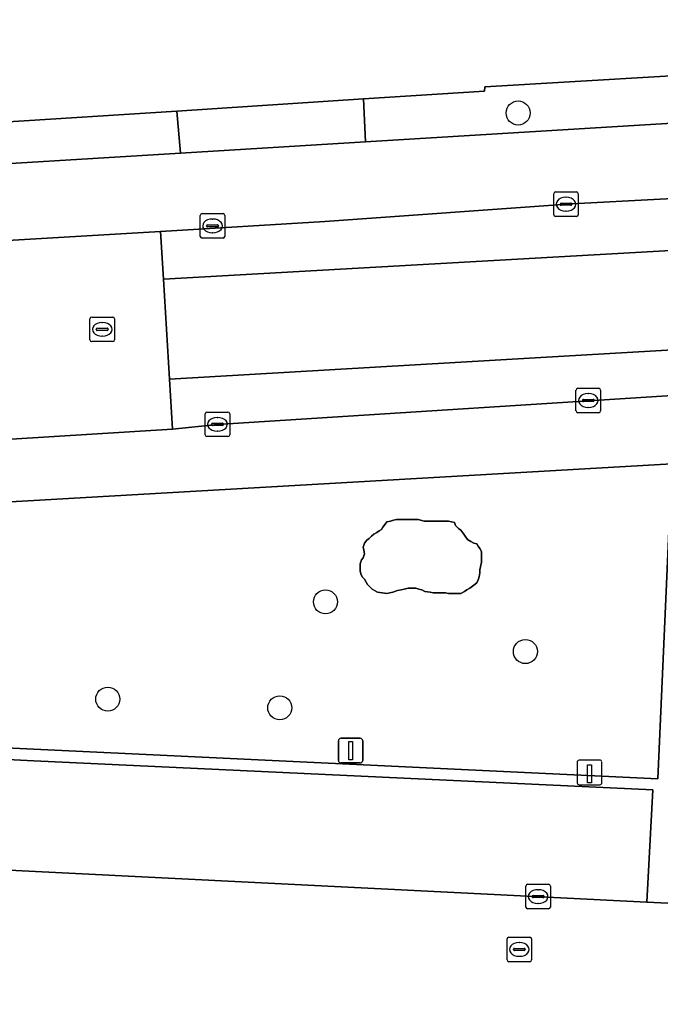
# Model space of a CAD drawing. Extents: x 162989 to 165008, y 383432 to 384338.
# Drawn here: x 164701.7 to 164727.77, y 384034.91 to 384074.65 of the extents above; entities that cross this region are included whole.
import ezdxf

# ---------------------------------------------------------------- set-up
doc = ezdxf.new("R2010")
doc.units = 0
for name, color, linetype in [('IMGEO_Boom', 7, 'Continuous'), ('IMGEO_Erf', 7, 'Continuous'), ('IMGEO_Groenvoorziening', 7, 'Continuous'), ('IMGEO_Kolk', 7, 'Continuous'), ('IMGEO_Laadpaal', 7, 'Continuous'), ('IMGEO_Lichtmast', 7, 'Continuous'), ('IMGEO_Parkeervlak_open', 7, 'Continuous'), ('IMGEO_Rijbaan_lokaal_gesloten', 7, 'Continuous'), ('IMGEO_Rijbaan_lokaal_open', 7, 'Continuous'), ('IMGEO_Rioolput', 7, 'Continuous'), ('IMGEO_Voetpad_open', 7, 'Continuous')]:
    doc.layers.add(name, color=color, linetype=linetype)

msp = doc.modelspace()

# ---------------------------------------------------------------- linework, layer by layer
at = {"layer": 'IMGEO_Boom'}
for centre in [(164721.983, 384070.849), (164714.146, 384050.983), (164722.277, 384048.963), (164705.292, 384047.029), (164712.287, 384046.677)]:
    msp.add_circle(centre, 0.489, dxfattribs=at)
at = {"layer": 'IMGEO_Erf'}
msp.add_lwpolyline([(164700.808, 384070.462), (164708.107, 384070.929), (164715.698, 384071.419), (164720.619, 384071.736), (164720.629, 384071.906), (164735.33, 384072.778), (164738.115, 384072.943), (164742.384, 384073.196), (164749.844, 384073.709), (164761.24, 384074.646), (164761.432, 384069.889), (164761.226, 384069.145)], dxfattribs=at)
at = {"layer": 'IMGEO_Groenvoorziening'}
for points in [[(164728.235, 384056.593), (164694.95, 384054.684), (164682.137, 384053.949), (164678.513, 384053.709), (164678.501, 384052.731), (164678.265, 384046.198), (164701.149, 384045.049), (164727.663, 384043.793)], [(164719.648, 384051.318), (164719.803, 384051.41), (164719.896, 384051.472), (164720.021, 384051.534), (164720.176, 384051.66), (164720.3, 384051.752), (164720.362, 384051.876), (164720.393, 384052), (164720.424, 384052.156), (164720.424, 384052.28), (164720.455, 384052.404), (164720.486, 384052.59), (164720.486, 384052.714), (164720.486, 384052.87), (164720.486, 384053.026), (164720.424, 384053.15), (164720.362, 384053.242), (164720.3, 384053.336), (164720.176, 384053.368), (164720.052, 384053.43), (164719.927, 384053.522), (164719.834, 384053.646), (164719.772, 384053.74), (164719.648, 384053.896), (164719.555, 384053.958), (164719.431, 384054.082), (164719.4, 384054.206), (164719.276, 384054.236), (164719.152, 384054.268), (164719.027, 384054.268), (164718.903, 384054.268), (164718.779, 384054.268), (164718.655, 384054.268), (164718.531, 384054.268), (164718.407, 384054.268), (164718.283, 384054.268), (164718.159, 384054.268), (164717.91, 384054.33), (164717.755, 384054.33), (164717.631, 384054.33), (164717.507, 384054.33), (164717.383, 384054.33), (164717.259, 384054.33), (164717.041, 384054.33), (164716.917, 384054.298), (164716.793, 384054.268), (164716.638, 384054.236), (164716.576, 384054.144), (164716.483, 384054.02), (164716.421, 384053.926), (164716.328, 384053.864), (164716.235, 384053.802), (164716.11, 384053.74), (164716.017, 384053.646), (164715.924, 384053.554), (164715.831, 384053.492), (164715.738, 384053.368), (164715.676, 384053.212), (164715.707, 384053.088), (164715.738, 384052.932), (164715.676, 384052.778), (164715.614, 384052.684), (164715.552, 384052.528), (164715.552, 384052.404), (164715.552, 384052.25), (164715.583, 384052.124), (164715.645, 384052), (164715.738, 384051.908), (164715.8, 384051.784), (164715.862, 384051.69), (164715.955, 384051.596), (164716.048, 384051.504), (164716.141, 384051.442), (164716.266, 384051.38), (164716.452, 384051.348), (164716.638, 384051.318), (164716.762, 384051.348), (164716.886, 384051.38), (164717.072, 384051.442), (164717.228, 384051.472), (164717.352, 384051.504), (164717.507, 384051.534), (164717.693, 384051.534), (164717.817, 384051.534), (164717.941, 384051.504), (164718.065, 384051.472), (164718.19, 384051.41), (164718.407, 384051.38), (164718.531, 384051.348), (164718.717, 384051.348), (164718.903, 384051.348), (164719.027, 384051.348), (164719.152, 384051.318), (164719.338, 384051.318), (164719.493, 384051.318)], [(164719.152, 384051.318), (164719.027, 384051.348), (164718.903, 384051.348), (164718.717, 384051.348), (164718.531, 384051.348), (164718.407, 384051.38), (164718.19, 384051.41), (164718.065, 384051.472), (164717.941, 384051.504), (164717.817, 384051.534), (164717.693, 384051.534), (164717.507, 384051.534), (164717.352, 384051.504), (164717.228, 384051.472), (164717.072, 384051.442), (164716.886, 384051.38), (164716.762, 384051.348), (164716.638, 384051.318), (164716.452, 384051.348), (164716.266, 384051.38), (164716.141, 384051.442), (164716.048, 384051.504), (164715.955, 384051.596), (164715.862, 384051.69), (164715.8, 384051.784), (164715.738, 384051.908), (164715.645, 384052), (164715.583, 384052.124), (164715.552, 384052.25), (164715.552, 384052.404), (164715.552, 384052.528), (164715.614, 384052.684), (164715.676, 384052.778), (164715.738, 384052.932), (164715.707, 384053.088), (164715.676, 384053.212), (164715.738, 384053.368), (164715.831, 384053.492), (164715.924, 384053.554), (164716.017, 384053.646), (164716.11, 384053.74), (164716.235, 384053.802), (164716.328, 384053.864), (164716.421, 384053.926), (164716.483, 384054.02), (164716.576, 384054.144), (164716.638, 384054.236), (164716.793, 384054.268), (164716.917, 384054.298), (164717.041, 384054.33), (164717.259, 384054.33), (164717.383, 384054.33), (164717.507, 384054.33), (164717.631, 384054.33), (164717.755, 384054.33), (164717.91, 384054.33), (164718.159, 384054.268), (164718.283, 384054.268), (164718.407, 384054.268), (164718.531, 384054.268), (164718.655, 384054.268), (164718.779, 384054.268), (164718.903, 384054.268), (164719.027, 384054.268), (164719.152, 384054.268), (164719.276, 384054.236), (164719.4, 384054.206), (164719.431, 384054.082), (164719.555, 384053.958), (164719.648, 384053.896), (164719.772, 384053.74), (164719.834, 384053.646), (164719.927, 384053.522), (164720.052, 384053.43), (164720.176, 384053.368), (164720.3, 384053.336), (164720.362, 384053.242), (164720.424, 384053.15), (164720.486, 384053.026), (164720.486, 384052.87), (164720.486, 384052.714), (164720.486, 384052.59), (164720.455, 384052.404), (164720.424, 384052.28), (164720.424, 384052.156), (164720.393, 384052), (164720.362, 384051.876), (164720.3, 384051.752), (164720.176, 384051.66), (164720.021, 384051.534), (164719.896, 384051.472), (164719.803, 384051.41), (164719.648, 384051.318), (164719.493, 384051.318), (164719.338, 384051.318)]]:
    msp.add_lwpolyline(points, close=True, dxfattribs=at)
at = {"layer": 'IMGEO_Kolk'}
for p, q in [((164723.428, 384066.717), (164723.428, 384067.569)), ((164723.503, 384067.643), (164724.355, 384067.643)), ((164724.429, 384067.569), (164724.429, 384066.717)), ((164723.687, 384067.137), (164723.687, 384067.149)), ((164724.125, 384067.1), (164723.727, 384067.1)), ((164723.73, 384067.186), (164724.128, 384067.186)), ((164723.916, 384067.423), (164723.941, 384067.423)), ((164724.171, 384067.149), (164724.171, 384067.137)), ((164709.052, 384065.835), (164709.052, 384066.687)), ((164709.127, 384066.761), (164709.979, 384066.761)), ((164710.053, 384066.687), (164710.053, 384065.835)), ((164723.939, 384066.863), (164723.914, 384066.863)), ((164709.354, 384066.304), (164709.752, 384066.304)), ((164709.54, 384066.541), (164709.565, 384066.541)), ((164724.355, 384066.643), (164723.503, 384066.643)), ((164709.311, 384066.255), (164709.311, 384066.267)), ((164709.749, 384066.218), (164709.351, 384066.218)), ((164709.563, 384065.981), (164709.538, 384065.981)), ((164709.795, 384066.267), (164709.795, 384066.255)), ((164709.979, 384065.761), (164709.127, 384065.761)), ((164724.336, 384058.74), (164724.336, 384059.592)), ((164724.411, 384059.666), (164725.263, 384059.666)), ((164725.337, 384059.592), (164725.337, 384058.74)), ((164724.595, 384059.16), (164724.595, 384059.172)), ((164725.033, 384059.123), (164724.635, 384059.123)), ((164724.638, 384059.209), (164725.036, 384059.209)), ((164724.824, 384059.446), (164724.849, 384059.446)), ((164725.079, 384059.172), (164725.079, 384059.16)), ((164724.847, 384058.886), (164724.822, 384058.886)), ((164709.252, 384057.771), (164709.252, 384058.623)), ((164709.327, 384058.697), (164710.179, 384058.697)), ((164709.74, 384058.477), (164709.765, 384058.477)), ((164710.253, 384058.623), (164710.253, 384057.771)), ((164725.263, 384058.666), (164724.411, 384058.666)), ((164709.511, 384058.191), (164709.511, 384058.203)), ((164709.949, 384058.154), (164709.551, 384058.154)), ((164709.554, 384058.24), (164709.952, 384058.24)), ((164709.995, 384058.203), (164709.995, 384058.191)), ((164710.179, 384057.697), (164709.327, 384057.697)), ((164709.763, 384057.917), (164709.738, 384057.917)), ((164722.295, 384038.581), (164722.295, 384039.433)), ((164722.37, 384039.507), (164723.222, 384039.507)), ((164722.783, 384039.287), (164722.808, 384039.287)), ((164723.296, 384039.433), (164723.296, 384038.581)), ((164722.554, 384039.001), (164722.554, 384039.013)), ((164722.992, 384038.964), (164722.594, 384038.964)), ((164722.597, 384039.05), (164722.995, 384039.05)), ((164723.038, 384039.013), (164723.038, 384039.001)), ((164723.222, 384038.507), (164722.37, 384038.507)), ((164722.806, 384038.727), (164722.781, 384038.727))]:
    msp.add_line(p, q, dxfattribs=at)
for points in [[(164723.428, 384066.717), (164723.428, 384067.569)], [(164723.503, 384067.643), (164724.355, 384067.643)], [(164724.429, 384067.569), (164724.429, 384066.717)], [(164709.052, 384065.835), (164709.052, 384066.687)], [(164709.127, 384066.761), (164709.979, 384066.761)], [(164710.053, 384066.687), (164710.053, 384065.835)], [(164724.355, 384066.643), (164723.503, 384066.643)], [(164709.979, 384065.761), (164709.127, 384065.761)], [(164724.336, 384058.74), (164724.336, 384059.592)], [(164724.411, 384059.666), (164725.263, 384059.666)], [(164725.337, 384059.592), (164725.337, 384058.74)], [(164709.252, 384057.771), (164709.252, 384058.623)], [(164709.327, 384058.697), (164710.179, 384058.697)], [(164710.253, 384058.623), (164710.253, 384057.771)], [(164725.263, 384058.666), (164724.411, 384058.666)], [(164710.179, 384057.697), (164709.327, 384057.697)], [(164722.295, 384038.581), (164722.295, 384039.433)], [(164722.37, 384039.507), (164723.222, 384039.507)], [(164723.296, 384039.433), (164723.296, 384038.581)], [(164723.222, 384038.507), (164722.37, 384038.507)]]:
    msp.add_lwpolyline(points, dxfattribs=at)
for centre, radius, start, end in [((164723.505, 384067.567), 0.0765, 91.552, 178.448), ((164723.505, 384067.567), 0.0765, 91.552, 178.448), ((164724.353, 384067.567), 0.0765, 1.552, 88.448), ((164724.353, 384067.567), 0.0765, 1.552, 88.448), ((164723.727, 384067.146), 0.0403, 85.8775, 175.7526), ((164723.724, 384067.136), 0.0366, 178.938, 274.7102), ((164724.128, 384067.143), 0.043, 264.8664, 352.4533), ((164724.132, 384067.148), 0.0386, 1.7309, 96.639), ((164709.129, 384066.685), 0.0765, 91.552, 178.448), ((164709.129, 384066.685), 0.0765, 91.552, 178.448), ((164709.977, 384066.685), 0.0765, 1.552, 88.448), ((164709.977, 384066.685), 0.0765, 1.552, 88.448), ((164723.505, 384066.719), 0.0765, 181.552, 268.448), ((164723.505, 384066.719), 0.0765, 181.552, 268.448), ((164724.353, 384066.719), 0.0765, 271.552, 358.448), ((164724.353, 384066.719), 0.0765, 271.552, 358.448), ((164709.351, 384066.264), 0.0403, 85.8775, 175.7526), ((164709.756, 384066.266), 0.0386, 1.7309, 96.639), ((164709.348, 384066.254), 0.0366, 178.938, 274.7102), ((164709.752, 384066.261), 0.043, 264.8664, 352.4533), ((164709.129, 384065.837), 0.0765, 181.552, 268.448), ((164709.129, 384065.837), 0.0765, 181.552, 268.448), ((164709.977, 384065.837), 0.0765, 271.552, 358.448), ((164709.977, 384065.837), 0.0765, 271.552, 358.448), ((164724.413, 384059.59), 0.0765, 91.552, 178.448), ((164724.413, 384059.59), 0.0765, 91.552, 178.448), ((164725.261, 384059.59), 0.0765, 1.552, 88.448), ((164725.261, 384059.59), 0.0765, 1.552, 88.448), ((164724.635, 384059.169), 0.0403, 85.8775, 175.7526), ((164724.632, 384059.159), 0.0366, 178.938, 274.7102), ((164725.036, 384059.166), 0.043, 264.8664, 352.4533), ((164725.04, 384059.171), 0.0386, 1.7309, 96.639), ((164724.413, 384058.742), 0.0765, 181.552, 268.448), ((164724.413, 384058.742), 0.0765, 181.552, 268.448), ((164725.261, 384058.742), 0.0765, 271.552, 358.448), ((164725.261, 384058.742), 0.0765, 271.552, 358.448), ((164709.329, 384058.621), 0.0765, 91.552, 178.448), ((164709.329, 384058.621), 0.0765, 91.552, 178.448), ((164710.177, 384058.621), 0.0765, 1.552, 88.448), ((164710.177, 384058.621), 0.0765, 1.552, 88.448), ((164709.551, 384058.2), 0.0403, 85.8775, 175.7526), ((164709.548, 384058.19), 0.0366, 178.938, 274.7102), ((164709.952, 384058.197), 0.043, 264.8664, 352.4533), ((164709.956, 384058.202), 0.0386, 1.7309, 96.639), ((164709.329, 384057.773), 0.0765, 181.552, 268.448), ((164709.329, 384057.773), 0.0765, 181.552, 268.448), ((164710.177, 384057.773), 0.0765, 271.552, 358.448), ((164710.177, 384057.773), 0.0765, 271.552, 358.448), ((164722.372, 384039.431), 0.0765, 91.552, 178.448), ((164722.372, 384039.431), 0.0765, 91.552, 178.448), ((164723.22, 384039.431), 0.0765, 1.552, 88.448), ((164723.22, 384039.431), 0.0765, 1.552, 88.448), ((164722.594, 384039.01), 0.0403, 85.8775, 175.7526), ((164722.591, 384039), 0.0366, 178.938, 274.7102), ((164722.995, 384039.007), 0.043, 264.8664, 352.4533), ((164722.999, 384039.012), 0.0386, 1.7309, 96.639), ((164722.372, 384038.583), 0.0765, 181.552, 268.448), ((164722.372, 384038.583), 0.0765, 181.552, 268.448), ((164723.22, 384038.583), 0.0765, 271.552, 358.448), ((164723.22, 384038.583), 0.0765, 271.552, 358.448)]:
    msp.add_arc(centre, radius, start, end, dxfattribs=at)
for centre, major_axis, ratio, start_param, end_param in [((164723.915, 384067.143), (-0.387, 0.002), 0.722429, 4.712389, 7.853982), ((164723.94, 384067.143), (-0.39, 0.002), 0.717154, 1.570796, 4.712389), ((164709.539, 384066.261), (-0.387, 0.002), 0.722429, 4.712389, 7.853982), ((164709.564, 384066.261), (-0.39, 0.002), 0.717154, 1.570796, 4.712389), ((164724.823, 384059.166), (-0.387, 0.002), 0.722429, 4.712389, 7.853982), ((164724.848, 384059.166), (-0.39, 0.002), 0.717154, 1.570796, 4.712389), ((164709.739, 384058.197), (-0.387, 0.002), 0.722429, 4.712389, 7.853982), ((164709.764, 384058.197), (-0.39, 0.002), 0.717154, 1.570796, 4.712389), ((164722.782, 384039.007), (-0.387, 0.002), 0.722429, 4.712389, 7.853982), ((164722.807, 384039.007), (-0.39, 0.002), 0.717154, 1.570796, 4.712389)]:
    msp.add_ellipse(centre, major_axis=major_axis, ratio=ratio, start_param=start_param, end_param=end_param, dxfattribs=at)
at = {"layer": 'IMGEO_Laadpaal'}
for p, q in [((164724.386, 384044.466), (164724.386, 384043.625)), ((164724.386, 384044.466), (164724.386, 384043.625)), ((164725.302, 384044.55), (164724.461, 384044.55)), ((164725.302, 384044.55), (164724.461, 384044.55)), ((164725.386, 384043.634), (164725.386, 384044.475)), ((164725.386, 384043.634), (164725.386, 384044.475)), ((164724.47, 384043.55), (164725.311, 384043.55)), ((164724.47, 384043.55), (164725.311, 384043.55))]:
    msp.add_line(p, q, dxfattribs=at)
msp.add_lwpolyline([(164724.801, 384044.363), (164724.961, 384044.363), (164724.961, 384043.63), (164724.801, 384043.63), (164724.801, 384044.363)], dxfattribs=at)
for centre, start, end in [((164724.464, 384044.472), 92.4484, 184.2845), ((164724.464, 384044.472), 92.4484, 184.2845), ((164725.308, 384044.472), 2.4484, 94.2845), ((164725.308, 384044.472), 2.4484, 94.2845), ((164724.464, 384043.628), 182.4484, 274.2845), ((164724.464, 384043.628), 182.4484, 274.2845), ((164725.308, 384043.628), 272.4484, 4.2845), ((164725.308, 384043.628), 272.4484, 4.2845)]:
    msp.add_arc(centre, 0.0779, start, end, dxfattribs=at)
at = {"layer": 'IMGEO_Lichtmast'}
for p, q in [((164714.671, 384044.538), (164714.671, 384045.338)), ((164714.671, 384045.338), (164714.671, 384044.538)), ((164714.771, 384045.438), (164715.561, 384045.438)), ((164715.561, 384045.438), (164714.771, 384045.438)), ((164715.661, 384045.338), (164715.661, 384044.538)), ((164715.661, 384044.538), (164715.661, 384045.338)), ((164715.561, 384044.438), (164714.771, 384044.438)), ((164714.771, 384044.438), (164715.561, 384044.438))]:
    msp.add_line(p, q, dxfattribs=at)
msp.add_lwpolyline([(164715.091, 384045.313), (164715.241, 384045.313), (164715.241, 384044.563), (164715.091, 384044.563), (164715.091, 384045.313)], dxfattribs=at)
for centre, start, end in [((164714.771, 384045.338), 90, 180), ((164714.771, 384045.338), 90, 180), ((164715.561, 384045.338), 0, 90), ((164715.561, 384045.338), 360, 90), ((164714.771, 384044.538), 180, 270), ((164714.771, 384044.538), 180, 270), ((164715.561, 384044.538), 270, 0), ((164715.561, 384044.538), 270, 0)]:
    msp.add_arc(centre, 0.1, start, end, dxfattribs=at)
at = {"layer": 'IMGEO_Parkeervlak_open'}
for points in [[(164730.489, 384070.567), (164715.773, 384069.676), (164708.246, 384069.22), (164693.97, 384068.355), (164683.65, 384067.729), (164660.814, 384066.346), (164656.09, 384066.06), (164650.547, 384065.724), (164632.025, 384064.601), (164625.505, 384064.206), (164607.939, 384063.142), (164600.181, 384062.672), (164560.654, 384060.277), (164555.096, 384059.94), (164543.704, 384059.25), (164513.835, 384057.44), (164512.612, 384057.366), (164507.222, 384057.04), (164500, 384056.602), (164486.273, 384055.632), (164482.259, 384055.431), (164478.268, 384055.159), (164478.006, 384054.956), (164476.384, 384052.651)], [(164655.82, 384062.938), (164690.033, 384064.795), (164694.274, 384065.267), (164707.439, 384066.04), (164714.12, 384066.439), (164724.167, 384067.159), (164734.949, 384067.731)]]:
    msp.add_lwpolyline(points, dxfattribs=at)
msp.add_lwpolyline([(164679.987, 384042.586), (164679.93, 384041.409), (164679.913, 384041.145), (164727.217, 384038.781), (164727.468, 384043.34), (164702.285, 384044.527), (164683.99, 384045.443), (164680.136, 384045.649)], close=True, dxfattribs=at)
at = {"layer": 'IMGEO_Rijbaan_lokaal_gesloten'}
for points in [[(164745.035, 384067.908), (164742.655, 384067.93), (164737.788, 384067.875), (164737.197, 384067.85), (164735.641, 384067.767), (164734.949, 384067.731), (164724.167, 384067.159), (164714.12, 384066.439), (164707.439, 384066.04), (164707.557, 384064.102), (164737.078, 384065.761), (164743.076, 384065.855), (164750.632, 384065.052), (164757.196, 384063.494), (164761.068, 384062.124), (164769.002, 384058.157), (164773.63, 384055.513), (164780.242, 384050.035), (164785.153, 384044.698), (164787.609, 384041.629), (164791.246, 384035.678), (164794.268, 384029.303), (164801.682, 384007.815)], [(164750.632, 384065.052), (164743.076, 384065.855), (164737.078, 384065.761), (164707.557, 384064.102), (164707.804, 384060.033), (164722.674, 384060.897), (164732.497, 384061.463), (164737.786, 384061.888), (164742.509, 384061.794), (164746.948, 384061.558)], [(164792.78, 384021.723), (164790.514, 384028.712), (164786.263, 384036.505), (164783.43, 384040.566), (164776.724, 384047.414), (164772.379, 384051.286), (164767.491, 384054.474), (164761.399, 384057.638), (164755.685, 384059.81), (164751.482, 384060.755), (164746.948, 384061.558), (164742.509, 384061.794), (164737.786, 384061.888), (164732.497, 384061.463), (164722.674, 384060.897), (164707.804, 384060.033), (164707.928, 384057.997), (164709.753, 384058.197), (164730.587, 384059.518), (164737.293, 384059.891), (164743.579, 384059.981)]]:
    msp.add_lwpolyline(points, dxfattribs=at)
at = {"layer": 'IMGEO_Rijbaan_lokaal_open'}
msp.add_lwpolyline([(164707.557, 384064.102), (164707.439, 384066.04), (164694.274, 384065.267), (164694.411, 384063.128), (164694.477, 384062.092), (164694.664, 384059.164), (164694.79, 384057.19), (164707.928, 384057.997), (164707.804, 384060.033)], close=True, dxfattribs=at)
msp.add_lwpolyline([(164736.157, 384037.857), (164728.075, 384038.738), (164727.217, 384038.781), (164679.913, 384041.145), (164679.93, 384041.409), (164679.771, 384041.396)], dxfattribs=at)
at = {"layer": 'IMGEO_Rioolput'}
for p, q in [((164704.567, 384061.632), (164704.567, 384062.484)), ((164704.642, 384062.558), (164705.494, 384062.558)), ((164705.055, 384062.338), (164705.08, 384062.338)), ((164705.568, 384062.484), (164705.568, 384061.632)), ((164704.826, 384062.052), (164704.826, 384062.064)), ((164705.264, 384062.015), (164704.866, 384062.015)), ((164704.869, 384062.101), (164705.267, 384062.101)), ((164705.31, 384062.064), (164705.31, 384062.052)), ((164705.494, 384061.558), (164704.642, 384061.558)), ((164705.078, 384061.778), (164705.053, 384061.778)), ((164721.531, 384036.432), (164721.531, 384037.284)), ((164721.606, 384037.358), (164722.458, 384037.358)), ((164722.532, 384037.284), (164722.532, 384036.432)), ((164721.79, 384036.852), (164721.79, 384036.864)), ((164721.833, 384036.901), (164722.231, 384036.901)), ((164722.019, 384037.138), (164722.044, 384037.138)), ((164722.274, 384036.864), (164722.274, 384036.852)), ((164722.228, 384036.815), (164721.83, 384036.815)), ((164722.042, 384036.578), (164722.017, 384036.578)), ((164722.458, 384036.358), (164721.606, 384036.358))]:
    msp.add_line(p, q, dxfattribs=at)
for points in [[(164704.567, 384061.632), (164704.567, 384062.484)], [(164704.642, 384062.558), (164705.494, 384062.558)], [(164705.568, 384062.484), (164705.568, 384061.632)], [(164705.494, 384061.558), (164704.642, 384061.558)], [(164721.531, 384036.432), (164721.531, 384037.284)], [(164721.606, 384037.358), (164722.458, 384037.358)], [(164722.532, 384037.284), (164722.532, 384036.432)], [(164722.458, 384036.358), (164721.606, 384036.358)]]:
    msp.add_lwpolyline(points, dxfattribs=at)
for centre, radius, start, end in [((164704.644, 384062.482), 0.0765, 91.552, 178.448), ((164704.644, 384062.482), 0.0765, 91.552, 178.448), ((164705.492, 384062.482), 0.0765, 1.552, 88.448), ((164705.492, 384062.482), 0.0765, 1.552, 88.448), ((164704.866, 384062.061), 0.0403, 85.8775, 175.7526), ((164704.863, 384062.051), 0.0366, 178.938, 274.7102), ((164705.267, 384062.058), 0.043, 264.8664, 352.4533), ((164705.271, 384062.063), 0.0386, 1.7309, 96.639), ((164704.644, 384061.634), 0.0765, 181.552, 268.448), ((164704.644, 384061.634), 0.0765, 181.552, 268.448), ((164705.492, 384061.634), 0.0765, 271.552, 358.448), ((164705.492, 384061.634), 0.0765, 271.552, 358.448), ((164721.608, 384037.282), 0.0765, 91.552, 178.448), ((164721.608, 384037.282), 0.0765, 91.552, 178.448), ((164722.456, 384037.282), 0.0765, 1.552, 88.448), ((164722.456, 384037.282), 0.0765, 1.552, 88.448), ((164721.83, 384036.861), 0.0403, 85.8775, 175.7526), ((164722.235, 384036.863), 0.0386, 1.7309, 96.639), ((164721.827, 384036.851), 0.0366, 178.938, 274.7102), ((164722.231, 384036.858), 0.043, 264.8664, 352.4533), ((164721.608, 384036.434), 0.0765, 181.552, 268.448), ((164721.608, 384036.434), 0.0765, 181.552, 268.448), ((164722.456, 384036.434), 0.0765, 271.552, 358.448), ((164722.456, 384036.434), 0.0765, 271.552, 358.448)]:
    msp.add_arc(centre, radius, start, end, dxfattribs=at)
for centre, major_axis, ratio, start_param, end_param in [((164705.054, 384062.058), (-0.387, 0.002), 0.722429, 4.712389, 7.853982), ((164705.079, 384062.058), (-0.39, 0.002), 0.717154, 1.570796, 4.712389), ((164722.018, 384036.858), (-0.387, 0.002), 0.722429, 4.712389, 7.853982), ((164722.043, 384036.858), (-0.39, 0.002), 0.717154, 1.570796, 4.712389)]:
    msp.add_ellipse(centre, major_axis=major_axis, ratio=ratio, start_param=start_param, end_param=end_param, dxfattribs=at)
at = {"layer": 'IMGEO_Voetpad_open'}
for points in [[(164735.33, 384072.778), (164720.629, 384071.906), (164720.619, 384071.736), (164715.698, 384071.419), (164715.773, 384069.676), (164730.489, 384070.567)], [(164743.579, 384059.981), (164737.293, 384059.891), (164737.317, 384059.394), (164730.611, 384059.021), (164730.587, 384059.518), (164709.753, 384058.197), (164707.928, 384057.997), (164694.79, 384057.19), (164694.95, 384054.684), (164728.235, 384056.593), (164730.904, 384056.671), (164735.941, 384057.067), (164736.421, 384057.087), (164743.218, 384057.541)], [(164730.904, 384056.671), (164728.235, 384056.593), (164727.663, 384043.793), (164701.149, 384045.049), (164678.265, 384046.198), (164678.162, 384043.335), (164678.252, 384042.685), (164679.987, 384042.586), (164680.136, 384045.649), (164683.99, 384045.443), (164702.285, 384044.527), (164727.468, 384043.34), (164727.217, 384038.781), (164728.075, 384038.738)]]:
    msp.add_lwpolyline(points, dxfattribs=at)
for points in [[(164715.773, 384069.676), (164715.698, 384071.419), (164708.107, 384070.929), (164708.246, 384069.22)], [(164693.97, 384068.355), (164708.246, 384069.22), (164708.107, 384070.929), (164700.808, 384070.462), (164700.768, 384070.722), (164693.816, 384070.294)]]:
    msp.add_lwpolyline(points, close=True, dxfattribs=at)

doc.saveas('drawing.dxf')
